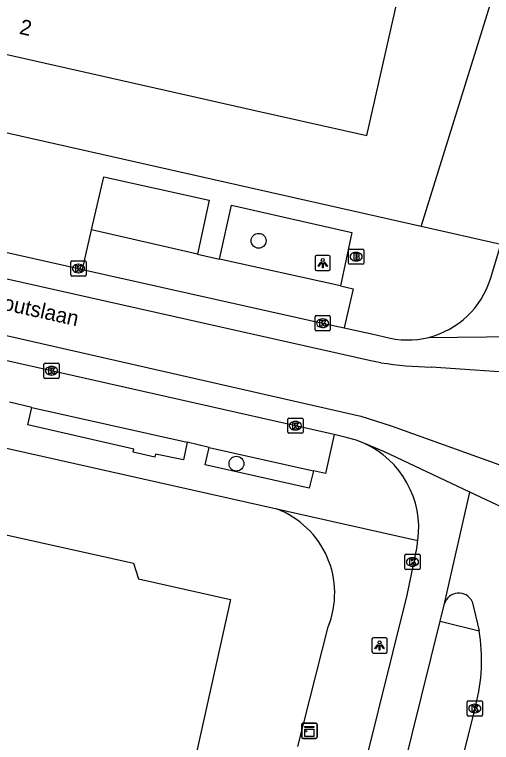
# Model space of a CAD drawing. Extents: x 161771 to 163125, y 382479 to 383177.
# Drawn here: x 163008.57 to 163039.93, y 382696.14 to 382743.99 of the extents above; entities that cross this region are included whole.
import ezdxf

# ---------------------------------------------------------------- set-up
doc = ezdxf.new("R2010")
doc.units = 0
for name, color, linetype in [('IMGEO_Boom', 7, 'Continuous'), ('IMGEO_Brandkraan', 7, 'Continuous'), ('IMGEO_Fietspad_gesloten', 7, 'Continuous'), ('IMGEO_Fietspad_open', 7, 'Continuous'), ('IMGEO_Kast', 7, 'Continuous'), ('IMGEO_Kolk', 7, 'Continuous'), ('IMGEO_Lichtpunt', 7, 'Continuous'), ('IMGEO_Openbare_ruimte_label', 7, 'Continuous'), ('IMGEO_Pand', 7, 'Continuous'), ('IMGEO_Pand_nummerreeks', 7, 'Continuous'), ('IMGEO_Parkeervlak_open', 7, 'Continuous'), ('IMGEO_Rijbaan_lokaal_gesloten', 7, 'Continuous'), ('IMGEO_Rijbaan_lokaal_open', 7, 'Continuous'), ('IMGEO_Verkeerseiland_open', 7, 'Continuous'), ('IMGEO_Voetpad_open', 7, 'Continuous')]:
    doc.layers.add(name, color=color, linetype=linetype)

msp = doc.modelspace()

# ---------------------------------------------------------------- linework, layer by layer
at = {"layer": 'IMGEO_Boom'}
for centre in [(163024.619, 382729.117), (163023.164, 382714.467)]:
    msp.add_circle(centre, 0.489, dxfattribs=at)
at = {"layer": 'IMGEO_Brandkraan'}
for p, q in [((163030.535, 382727.646), (163030.535, 382728.498)), ((163030.61, 382728.572), (163031.462, 382728.572)), ((163031.023, 382728.352), (163031.048, 382728.352)), ((163031.536, 382728.498), (163031.536, 382727.646)), ((163031.046, 382727.792), (163031.021, 382727.792)), ((163031.462, 382727.572), (163030.61, 382727.572))]:
    msp.add_line(p, q, dxfattribs=at)
for points in [[(163030.535, 382727.646), (163030.535, 382728.498)], [(163030.61, 382728.572), (163031.462, 382728.572)], [(163030.883, 382728.272), (163030.883, 382727.872), (163031.096, 382727.872)], [(163031.114, 382728.272), (163030.883, 382728.272)], [(163031.062, 382728.191), (163031.008, 382728.191), (163031.008, 382728.115)], [(163031.008, 382728.115), (163031.061, 382728.115)], [(163031.536, 382728.498), (163031.536, 382727.646)], [(163031.07, 382728.039), (163031.008, 382728.039), (163031.008, 382727.958)], [(163031.008, 382727.958), (163031.07, 382727.958)], [(163031.462, 382727.572), (163030.61, 382727.572)]]:
    msp.add_lwpolyline(points, dxfattribs=at)
for centre, radius, start, end in [((163030.612, 382728.496), 0.0765, 91.552, 178.448), ((163030.612, 382728.496), 0.0765, 91.552, 178.448), ((163031.063, 382728.153), 0.0379, 267.8285, 90.9355), ((163031.118, 382728.127), 0.145, 59.4692, 91.5367), ((163031.143, 382728.174), 0.0922, 285.5137, 58.1501), ((163031.46, 382728.496), 0.0765, 1.552, 88.448), ((163031.46, 382728.496), 0.0765, 1.552, 88.448), ((163030.612, 382727.648), 0.0765, 181.552, 268.448), ((163030.612, 382727.648), 0.0765, 181.552, 268.448), ((163031.071, 382727.998), 0.0404, 269.8759, 90.5077), ((163031.102, 382728.123), 0.251, 268.6676, 293.5347), ((163031.148, 382727.982), 0.105, 301.3115, 78.989), ((163031.46, 382727.648), 0.0765, 271.552, 358.448), ((163031.46, 382727.648), 0.0765, 271.552, 358.448)]:
    msp.add_arc(centre, radius, start, end, dxfattribs=at)
for centre, major_axis, ratio, start_param, end_param in [((163031.022, 382728.072), (-0.387, 0.002), 0.722429, 4.712389, 7.853982), ((163031.047, 382728.072), (-0.39, 0.002), 0.717154, 1.570796, 4.712389)]:
    msp.add_ellipse(centre, major_axis=major_axis, ratio=ratio, start_param=start_param, end_param=end_param, dxfattribs=at)
at = {"layer": 'IMGEO_Fietspad_gesloten'}
msp.add_lwpolyline([(163039.861, 382726.625), (163040.553, 382728.882)], dxfattribs=at)
msp.add_arc((163034.425, 382728.279), 5.682, 284.1635, 343.0817, dxfattribs=at)
at = {"layer": 'IMGEO_Fietspad_open'}
for points in [[(163035.02, 382708.992), (163034.36, 382705.828), (163030.572, 382690.576), (163030.325, 382689.605)], [(163036.555, 382704.123), (163036.855, 382705.269)], [(163032.868, 382689.255), (163036.555, 382704.123)]]:
    msp.add_lwpolyline(points, dxfattribs=at)
for centre, radius, start, end in [((163029.046, 382710.241), 6.103, 352.2224, 65.9552), ((163028.704, 382710.3), 6.45, 348.3017, 352.1154)]:
    msp.add_arc(centre, radius, start, end, dxfattribs=at)
at = {"layer": 'IMGEO_Kast'}
for p, q in [((163027.464, 382696.485), (163027.464, 382697.326)), ((163027.464, 382697.326), (163027.464, 382696.485)), ((163027.539, 382697.41), (163028.38, 382697.41)), ((163028.38, 382697.41), (163027.539, 382697.41)), ((163028.464, 382697.335), (163028.464, 382696.494)), ((163028.464, 382696.494), (163028.464, 382697.335)), ((163028.389, 382696.41), (163027.548, 382696.41)), ((163027.548, 382696.41), (163028.389, 382696.41))]:
    msp.add_line(p, q, dxfattribs=at)
for points in [[(163027.659, 382697.2), (163028.259, 382697.2), (163028.259, 382697.115), (163027.659, 382697.115), (163027.659, 382697.2)], [(163027.659, 382697.025), (163028.259, 382697.025), (163028.259, 382696.536), (163027.659, 382696.536), (163027.659, 382697.025)]]:
    msp.add_lwpolyline(points, dxfattribs=at)
msp.add_circle((163027.743, 382696.874), 0.0377, dxfattribs=at)
for centre, start, end in [((163027.542, 382697.332), 92.4484, 184.2845), ((163027.542, 382697.332), 92.4484, 184.2845), ((163028.386, 382697.332), 2.4484, 94.2845), ((163028.386, 382697.332), 2.4484, 94.2845), ((163027.542, 382696.488), 182.4484, 274.2845), ((163027.542, 382696.488), 182.4484, 274.2845), ((163028.386, 382696.488), 272.4484, 4.2845), ((163028.386, 382696.488), 272.4484, 4.2845)]:
    msp.add_arc(centre, 0.0779, start, end, dxfattribs=at)
at = {"layer": 'IMGEO_Kolk'}
for p, q in [((163012.27, 382726.869), (163012.27, 382727.721)), ((163012.345, 382727.795), (163013.197, 382727.795)), ((163013.271, 382727.721), (163013.271, 382726.869)), ((163012.758, 382727.575), (163012.783, 382727.575)), ((163013.197, 382726.795), (163012.345, 382726.795)), ((163012.781, 382727.015), (163012.756, 382727.015)), ((163028.329, 382723.271), (163028.329, 382724.123)), ((163028.404, 382724.197), (163029.256, 382724.197)), ((163028.817, 382723.977), (163028.842, 382723.977)), ((163029.33, 382724.123), (163029.33, 382723.271)), ((163028.84, 382723.417), (163028.815, 382723.417)), ((163029.256, 382723.197), (163028.404, 382723.197)), ((163010.5, 382720.147), (163010.5, 382720.999)), ((163010.575, 382721.073), (163011.427, 382721.073)), ((163011.501, 382720.999), (163011.501, 382720.147)), ((163010.988, 382720.853), (163011.013, 382720.853)), ((163011.427, 382720.073), (163010.575, 382720.073)), ((163011.011, 382720.293), (163010.986, 382720.293)), ((163026.539, 382716.535), (163026.539, 382717.387)), ((163026.614, 382717.461), (163027.466, 382717.461)), ((163027.027, 382717.241), (163027.052, 382717.241)), ((163027.54, 382717.387), (163027.54, 382716.535)), ((163027.05, 382716.681), (163027.025, 382716.681)), ((163027.466, 382716.461), (163026.614, 382716.461)), ((163034.316, 382708.508), (163035.168, 382708.508)), ((163034.241, 382707.582), (163034.241, 382708.434)), ((163034.729, 382708.288), (163034.754, 382708.288)), ((163035.242, 382708.434), (163035.242, 382707.582)), ((163034.752, 382707.728), (163034.727, 382707.728)), ((163035.168, 382707.508), (163034.316, 382707.508)), ((163038.341, 382697.951), (163038.341, 382698.803)), ((163038.416, 382698.877), (163039.268, 382698.877)), ((163038.829, 382698.657), (163038.854, 382698.657)), ((163039.342, 382698.803), (163039.342, 382697.951)), ((163038.852, 382698.097), (163038.827, 382698.097)), ((163039.268, 382697.877), (163038.416, 382697.877))]:
    msp.add_line(p, q, dxfattribs=at)
for points in [[(163012.27, 382726.869), (163012.27, 382727.721)], [(163012.345, 382727.795), (163013.197, 382727.795)], [(163013.271, 382727.721), (163013.271, 382726.869)], [(163012.591, 382727.495), (163012.714, 382727.495), (163012.714, 382727.344), (163012.844, 382727.495), (163013.008, 382727.495), (163012.862, 382727.344), (163013.015, 382727.095), (163012.863, 382727.095), (163012.778, 382727.259), (163012.714, 382727.192), (163012.714, 382727.095), (163012.591, 382727.095), (163012.591, 382727.495)], [(163013.197, 382726.795), (163012.345, 382726.795)], [(163028.329, 382723.271), (163028.329, 382724.123)], [(163028.404, 382724.197), (163029.256, 382724.197)], [(163028.65, 382723.897), (163028.773, 382723.897), (163028.773, 382723.746), (163028.903, 382723.897), (163029.067, 382723.897), (163028.921, 382723.746), (163029.074, 382723.497), (163028.922, 382723.497), (163028.837, 382723.661), (163028.773, 382723.594), (163028.773, 382723.497), (163028.65, 382723.497), (163028.65, 382723.897)], [(163029.33, 382724.123), (163029.33, 382723.271)], [(163029.256, 382723.197), (163028.404, 382723.197)], [(163010.5, 382720.147), (163010.5, 382720.999)], [(163010.575, 382721.073), (163011.427, 382721.073)], [(163011.501, 382720.999), (163011.501, 382720.147)], [(163010.821, 382720.773), (163010.944, 382720.773), (163010.944, 382720.622), (163011.074, 382720.773), (163011.238, 382720.773), (163011.092, 382720.622), (163011.245, 382720.373), (163011.093, 382720.373), (163011.008, 382720.537), (163010.944, 382720.47), (163010.944, 382720.373), (163010.821, 382720.373), (163010.821, 382720.773)], [(163011.427, 382720.073), (163010.575, 382720.073)], [(163026.539, 382716.535), (163026.539, 382717.387)], [(163026.614, 382717.461), (163027.466, 382717.461)], [(163026.86, 382717.161), (163026.983, 382717.161), (163026.983, 382717.01), (163027.113, 382717.161), (163027.277, 382717.161), (163027.131, 382717.01), (163027.284, 382716.761), (163027.132, 382716.761), (163027.047, 382716.925), (163026.983, 382716.858), (163026.983, 382716.761), (163026.86, 382716.761), (163026.86, 382717.161)], [(163027.54, 382717.387), (163027.54, 382716.535)], [(163027.466, 382716.461), (163026.614, 382716.461)], [(163034.316, 382708.508), (163035.168, 382708.508)], [(163034.241, 382707.582), (163034.241, 382708.434)], [(163034.562, 382708.208), (163034.685, 382708.208), (163034.685, 382708.057), (163034.815, 382708.208), (163034.979, 382708.208), (163034.833, 382708.057), (163034.986, 382707.808), (163034.834, 382707.808), (163034.749, 382707.972), (163034.685, 382707.905), (163034.685, 382707.808), (163034.562, 382707.808), (163034.562, 382708.208)], [(163035.242, 382708.434), (163035.242, 382707.582)], [(163035.168, 382707.508), (163034.316, 382707.508)], [(163038.341, 382697.951), (163038.341, 382698.803)], [(163038.416, 382698.877), (163039.268, 382698.877)], [(163038.662, 382698.577), (163038.785, 382698.577), (163038.785, 382698.426), (163038.915, 382698.577), (163039.079, 382698.577), (163038.933, 382698.426), (163039.086, 382698.177), (163038.934, 382698.177), (163038.849, 382698.341), (163038.785, 382698.274), (163038.785, 382698.177), (163038.662, 382698.177), (163038.662, 382698.577)], [(163039.342, 382698.803), (163039.342, 382697.951)], [(163039.268, 382697.877), (163038.416, 382697.877)]]:
    msp.add_lwpolyline(points, dxfattribs=at)
for centre, start, end in [((163012.347, 382727.719), 91.552, 178.448), ((163012.347, 382727.719), 91.552, 178.448), ((163013.195, 382727.719), 1.552, 88.448), ((163013.195, 382727.719), 1.552, 88.448), ((163012.347, 382726.871), 181.552, 268.448), ((163012.347, 382726.871), 181.552, 268.448), ((163013.195, 382726.871), 271.552, 358.448), ((163013.195, 382726.871), 271.552, 358.448), ((163028.406, 382724.121), 91.552, 178.448), ((163028.406, 382724.121), 91.552, 178.448), ((163029.254, 382724.121), 1.552, 88.448), ((163029.254, 382724.121), 1.552, 88.448), ((163028.406, 382723.273), 181.552, 268.448), ((163028.406, 382723.273), 181.552, 268.448), ((163029.254, 382723.273), 271.552, 358.448), ((163029.254, 382723.273), 271.552, 358.448), ((163010.577, 382720.997), 91.552, 178.448), ((163010.577, 382720.997), 91.552, 178.448), ((163011.425, 382720.997), 1.552, 88.448), ((163011.425, 382720.997), 1.552, 88.448), ((163010.577, 382720.149), 181.552, 268.448), ((163010.577, 382720.149), 181.552, 268.448), ((163011.425, 382720.149), 271.552, 358.448), ((163011.425, 382720.149), 271.552, 358.448), ((163026.616, 382717.385), 91.552, 178.448), ((163026.616, 382717.385), 91.552, 178.448), ((163027.464, 382717.385), 1.552, 88.448), ((163027.464, 382717.385), 1.552, 88.448), ((163026.616, 382716.537), 181.552, 268.448), ((163026.616, 382716.537), 181.552, 268.448), ((163027.464, 382716.537), 271.552, 358.448), ((163027.464, 382716.537), 271.552, 358.448), ((163034.318, 382708.432), 91.552, 178.448), ((163034.318, 382708.432), 91.552, 178.448), ((163035.166, 382708.432), 1.552, 88.448), ((163035.166, 382708.432), 1.552, 88.448), ((163034.318, 382707.584), 181.552, 268.448), ((163034.318, 382707.584), 181.552, 268.448), ((163035.166, 382707.584), 271.552, 358.448), ((163035.166, 382707.584), 271.552, 358.448), ((163038.418, 382698.801), 91.552, 178.448), ((163038.418, 382698.801), 91.552, 178.448), ((163039.266, 382698.801), 1.552, 88.448), ((163039.266, 382698.801), 1.552, 88.448), ((163038.418, 382697.953), 181.552, 268.448), ((163038.418, 382697.953), 181.552, 268.448), ((163039.266, 382697.953), 271.552, 358.448), ((163039.266, 382697.953), 271.552, 358.448)]:
    msp.add_arc(centre, 0.0765, start, end, dxfattribs=at)
for centre, major_axis, ratio, start_param, end_param in [((163012.757, 382727.295), (-0.387, 0.002), 0.722429, 4.712389, 7.853982), ((163012.782, 382727.295), (-0.39, 0.002), 0.717154, 1.570796, 4.712389), ((163028.816, 382723.697), (-0.387, 0.002), 0.722429, 4.712389, 7.853982), ((163028.841, 382723.697), (-0.39, 0.002), 0.717154, 1.570796, 4.712389), ((163010.987, 382720.573), (-0.387, 0.002), 0.722429, 4.712389, 7.853982), ((163011.012, 382720.573), (-0.39, 0.002), 0.717154, 1.570796, 4.712389), ((163027.026, 382716.961), (-0.387, 0.002), 0.722429, 4.712389, 7.853982), ((163027.051, 382716.961), (-0.39, 0.002), 0.717154, 1.570796, 4.712389), ((163034.728, 382708.008), (-0.387, 0.002), 0.722429, 4.712389, 7.853982), ((163034.753, 382708.008), (-0.39, 0.002), 0.717154, 1.570796, 4.712389), ((163038.828, 382698.377), (-0.387, 0.002), 0.722429, 4.712389, 7.853982), ((163038.853, 382698.377), (-0.39, 0.002), 0.717154, 1.570796, 4.712389)]:
    msp.add_ellipse(centre, major_axis=major_axis, ratio=ratio, start_param=start_param, end_param=end_param, dxfattribs=at)
at = {"layer": 'IMGEO_Lichtpunt'}
for p, q in [((163029.241, 382728.15), (163028.433, 382728.15)), ((163029.241, 382728.15), (163028.433, 382728.15)), ((163028.339, 382728.055), (163028.339, 382727.248)), ((163028.339, 382728.055), (163028.339, 382727.248)), ((163029.335, 382727.248), (163029.335, 382728.055)), ((163029.335, 382727.248), (163029.335, 382728.055)), ((163028.433, 382727.154), (163029.241, 382727.154)), ((163028.433, 382727.154), (163029.241, 382727.154)), ((163032.077, 382702.921), (163032.077, 382702.114)), ((163032.077, 382702.921), (163032.077, 382702.114)), ((163032.979, 382703.016), (163032.171, 382703.016)), ((163032.979, 382703.016), (163032.171, 382703.016)), ((163033.073, 382702.114), (163033.073, 382702.921)), ((163033.073, 382702.114), (163033.073, 382702.921)), ((163032.171, 382702.02), (163032.979, 382702.02)), ((163032.171, 382702.02), (163032.979, 382702.02))]:
    msp.add_line(p, q, dxfattribs=at)
for points in [[(163028.713, 382727.719), (163028.752, 382727.691), (163028.564, 382727.429), (163028.526, 382727.456), (163028.713, 382727.719)], [(163028.815, 382727.671), (163028.862, 382727.671), (163028.862, 382727.349), (163028.815, 382727.349), (163028.815, 382727.671)], [(163028.925, 382727.691), (163028.963, 382727.718), (163029.15, 382727.456), (163029.111, 382727.428), (163028.925, 382727.691)], [(163032.451, 382702.585), (163032.49, 382702.557), (163032.302, 382702.295), (163032.264, 382702.322), (163032.451, 382702.585)], [(163032.553, 382702.537), (163032.6, 382702.537), (163032.6, 382702.215), (163032.553, 382702.215), (163032.553, 382702.537)], [(163032.663, 382702.557), (163032.701, 382702.584), (163032.888, 382702.322), (163032.849, 382702.294), (163032.663, 382702.557)]]:
    msp.add_lwpolyline(points, dxfattribs=at)
for centre in [(163028.838, 382727.853), (163032.576, 382702.719)]:
    msp.add_circle(centre, 0.0994, dxfattribs=at)
for centre, start, end in [((163028.433, 382728.055), 90, 180), ((163028.433, 382728.055), 90, 180), ((163029.241, 382728.055), 0, 90), ((163029.241, 382728.055), 0, 90), ((163028.433, 382727.248), 180, 270), ((163028.433, 382727.248), 180, 270), ((163029.241, 382727.248), 270, 0), ((163029.241, 382727.248), 270, 360), ((163032.171, 382702.921), 90, 180), ((163032.171, 382702.921), 90, 180), ((163032.979, 382702.921), 0, 90), ((163032.979, 382702.921), 0, 90), ((163032.171, 382702.114), 180, 270), ((163032.171, 382702.114), 180, 270), ((163032.979, 382702.114), 270, 0), ((163032.979, 382702.114), 270, 360)]:
    msp.add_arc(centre, 0.0946, start, end, dxfattribs=at)
at = {"layer": 'IMGEO_Pand'}
for points in [[(163000, 382756.736), (162991.037, 382758.733), (162990.978, 382758.475), (162988.947, 382758.935), (162987.191, 382751.201), (162986.926, 382750), (162986.112, 382746.318), (163000, 382743.184), (163019.822, 382738.712), (163024.396, 382737.687), (163031.741, 382736.041), (163034.623, 382748.839), (163034.462, 382748.875), (163034.493, 382749.015), (163032.634, 382749.434), (163032.759, 382750), (163038.874, 382777.677), (163033.994, 382778.766), (163026.309, 382780.48), (163020.809, 382755.835), (163021.363, 382755.711), (163020.569, 382752.152), (163000, 382756.736)], [(162988.669, 382710.19), (162988.386, 382710.255), (162989.3, 382714.262), (162993.572, 382713.318), (162993.504, 382713.015), (163016.399, 382707.935), (163016.719, 382706.89), (163022.769, 382705.54), (163020.446, 382695.094), (163021.245, 382694.398), (163014.472, 382664.173), (163014.758, 382664.106), (163013.672, 382659.348), (163009.709, 382660.217), (163009.771, 382660.501), (162983.067, 382666.471), (162983.01, 382666.188), (162978.751, 382667.144), (162979.686, 382671.271), (162979.971, 382671.222), (162988.669, 382710.19)]]:
    msp.add_lwpolyline(points, dxfattribs=at)
at = {"layer": 'IMGEO_Parkeervlak_open'}
for points in [[(163020.611, 382728.245), (163013.625, 382729.841)], [(163030.001, 382726.149), (163022.046, 382727.918)], [(163009.699, 382718.163), (163019.922, 382715.88)], [(163021.374, 382715.538), (163028.219, 382713.999)]]:
    msp.add_lwpolyline(points, dxfattribs=at)
at = {"layer": 'IMGEO_Rijbaan_lokaal_gesloten'}
for points in [[(163032.655, 382721.102), (163031.99, 382721.234), (162915.446, 382747.394), (162896.465, 382751.616), (162702.573, 382795.147), (162642.274, 382808.681), (162613.961, 382815.02), (162554.685, 382828.334), (162522.166, 382835.638)], [(162521.175, 382832.265), (162544.4, 382827.043), (162605.633, 382813.283), (162678.397, 382796.971), (162861.402, 382755.875), (162976.631, 382730.027), (163031.336, 382717.589), (163033.334, 382716.946), (163046.945, 382712.072)], [(163006.709, 382728.66), (163012.771, 382727.295), (163013.035, 382727.236)], [(163013.035, 382727.236), (163028.83, 382723.697), (163030.243, 382723.387)], [(163029.597, 382716.375), (163027.04, 382716.961), (163011.001, 382720.573), (162992.994, 382724.606), (162989.247, 382725.446)], [(163030.243, 382723.387), (163032.345, 382722.927), (163032.91, 382722.803)], [(163035.815, 382722.769), (163041.488, 382722.82)], [(163048.718, 382719.942), (163035.966, 382720.816)], [(163030.878, 382716.062), (163030.38, 382716.196), (163029.597, 382716.375)], [(163038.515, 382712.603), (163032.889, 382715.249), (163031.533, 382715.814)], [(163047.823, 382708.318), (163047.071, 382708.58), (163038.515, 382712.603)]]:
    msp.add_lwpolyline(points, dxfattribs=at)
for centre, radius, start, end in [((163034.427, 382728.273), 5.676, 254.5018, 284.1571), ((163036.501, 382746.315), 25.505, 261.3276, 268.7986), ((163029.21, 382710.669), 5.645, 65.7056, 72.8185)]:
    msp.add_arc(centre, radius, start, end, dxfattribs=at)
at = {"layer": 'IMGEO_Rijbaan_lokaal_open'}
for points in [[(163036.855, 382705.269), (163038.515, 382712.603)], [(163038.665, 382705.415), (163039.119, 382703.468)], [(163038.901, 382698.58), (163038.843, 382698.377), (163035.051, 382683.331)]]:
    msp.add_lwpolyline(points, dxfattribs=at)
for centre, radius, start, end in [((163037.788, 382704.99), 0.974, 25.8687, 163.3547), ((163028, 382701.515), 11.289, 344.9306, 9.9621)]:
    msp.add_arc(centre, radius, start, end, dxfattribs=at)
at = {"layer": 'IMGEO_Verkeerseiland_open'}
msp.add_lwpolyline([(163036.555, 382704.123), (163039.119, 382703.468)], dxfattribs=at)
at = {"layer": 'IMGEO_Voetpad_open'}
for points in [[(163035.315, 382730.063), (163041.508, 382750), (163047.593, 382769.587), (163046.273, 382770.005), (163047.795, 382775.519), (163049.268, 382775.086), (163057.237, 382800.608)], [(163035.315, 382730.063), (162925.396, 382754.842), (162925.37, 382754.749), (162916.128, 382756.843), (162887.188, 382763.394), (162887.146, 382763.259), (162881.279, 382764.576), (162831.331, 382775.821), (162816.205, 382779.202), (162801.958, 382782.393)], [(162926.307, 382733.809), (162975.014, 382722.873), (162981.277, 382721.49), (162981.244, 382721.271), (162987.187, 382720.017), (162987.206, 382720.157), (163025.825, 382711.488)], [(163013.625, 382729.841), (163014.44, 382733.326), (163021.373, 382731.776), (163020.611, 382728.245)], [(163022.046, 382727.918), (163022.834, 382731.458), (163030.762, 382729.654), (163030.001, 382726.149)], [(163040.553, 382728.882), (163035.315, 382730.063)], [(163013.035, 382727.236), (163013.625, 382729.841)], [(163020.611, 382728.245), (163022.046, 382727.918)], [(163030.001, 382726.149), (163030.831, 382725.965), (163030.243, 382723.387)], [(163009.699, 382718.163), (163008.232, 382718.499)], [(163019.922, 382715.88), (163019.669, 382714.709), (163017.843, 382715.1), (163017.796, 382714.904), (163016.372, 382715.218), (163016.419, 382715.415), (163009.449, 382717.021), (163009.699, 382718.163)], [(163029.597, 382716.375), (163029.02, 382713.819), (163028.219, 382713.999)], [(163021.374, 382715.538), (163019.922, 382715.88)], [(163028.219, 382713.999), (163027.955, 382712.863), (163021.101, 382714.387), (163021.374, 382715.538)], [(163025.825, 382711.488), (163027.853, 382711.033), (163035.093, 382709.415)], [(163027.201, 382695.875), (163029.191, 382703.739)]]:
    msp.add_lwpolyline(points, dxfattribs=at)
msp.add_arc((163023.704, 382705.961), 5.92, 337.9527, 69.0055, dxfattribs=at)

# ---------------------------------------------------------------- texts
at = {"layer": 'IMGEO_Openbare_ruimte_label'}
msp.add_text('Dirk Boutslaan', height=1, rotation=347.465, dxfattribs=at).set_placement((163004.172, 382725.384))
at = {"layer": 'IMGEO_Pand_nummerreeks'}
msp.add_text('2', height=1, rotation=347.2861, dxfattribs=at).set_placement((163008.837, 382742.728))

doc.saveas('drawing.dxf')
